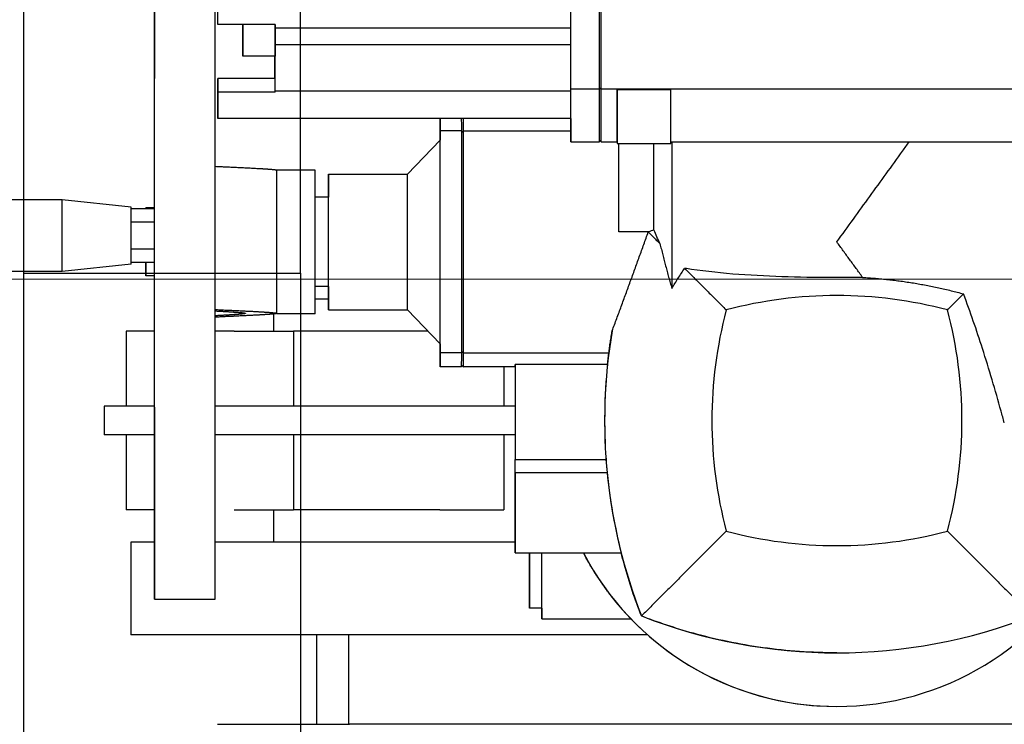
# Model space of a CAD drawing. Extents: x -89225 to 110569, y 13360 to 87647.
# Tile 346 of 478: x 41555 to 41830, y 84113 to 84310. Entities that reach past the tile are written whole.
import ezdxf

# ---------------------------------------------------------------- set-up
doc = ezdxf.new("R2010")
doc.units = 0
doc.layers.add('Beluchtingstank', color=253, linetype='Continuous')
doc.layers.add('Iv-Lines 035', color=4, linetype='Continuous')

# ---------------------------------------------------------------- blocks, each defined once
blk = doc.blocks.new('Leidingwerk beluchtingsinstallatie')
for p, q in [((1288931.74, -919924.53), (1288931.74, -919923.17)), ((1288947.74, -919924.53), (1288931.74, -919924.53)), ((1288947.74, -919925.41), (1288947.74, -919925.41)), ((1288947.74, -919925.41), (1289030.54, -919925.41)), ((1288947.74, -919925.41), (1288947.74, -919930.13)), ((1289030.54, -919930.13), (1289030.54, -919925.41)), ((1288947.74, -919930.13), (1288947.74, -919930.13)), ((1288947.74, -919930.13), (1289030.54, -919930.13)), ((1288947.74, -919943.1), (1288947.74, -919930.13)), ((1289030.54, -919943.1), (1289030.54, -919930.13)), ((1288938.73, -919933.35), (1288938.72, -919933.35)), ((1288938.74, -919933.35), (1288938.73, -919933.35)), ((1288938.73, -919933.35), (1288938.73, -919933.35)), ((1288947.74, -919933.35), (1288938.74, -919933.35)), ((1288947.72, -919939.67), (1288947.72, -919933.35)), ((1288931.72, -919939.67), (1288931.72, -919943.43)), ((1288931.74, -919939.67), (1288931.72, -919939.67)), ((1288947.74, -919939.67), (1288931.74, -919939.67)), ((1288931.74, -919939.67), (1288931.74, -919943.43)), ((1288947.74, -919943.43), (1288947.74, -919939.67)), ((1289038.54, -919942.57), (1289030.54, -919942.57)), ((1289214.04, -919942.57), (1289039.04, -919942.57)), ((1289043.54, -919942.68), (1289043.54, -919957.85)), ((1289043.54, -919942.68), (1289058.54, -919942.68)), ((1289058.54, -919957.85), (1289058.54, -919942.68)), ((1288947.74, -919943.43), (1288931.74, -919943.43)), ((1288947.74, -919943.1), (1289030.54, -919943.1)), ((1289030.53, -919950.85), (1288931.73, -919950.85)), ((1288999.99, -919954.28), (1288993.99, -919954.28)), ((1289000.49, -919954.28), (1289030.52, -919954.28)), ((1288984.84, -919966.35), (1288993.98, -919956.86)), ((1289030.53, -919957.35), (1289038.53, -919957.35)), ((1289038.53, -919956.86), (1289039.03, -919957.35)), ((1289039.03, -919957.35), (1289043.53, -919957.35)), ((1289043.52, -919957.35), (1289043.52, -919957.85)), ((1289043.54, -919957.85), (1289043.52, -919957.85)), ((1289043.54, -919957.85), (1289058.54, -919957.85)), ((1289043.99, -919982.58), (1289043.99, -919957.85)), ((1289053.81, -919982.02), (1289053.81, -919957.85)), ((1289058.54, -919957.35), (1289194.53, -919957.35)), ((1289058.8, -919957.35), (1289058.8, -919998.36)), ((1288958.98, -919965.26), (1288948.22, -919965.26)), ((1288962.68, -919966.35), (1288984.84, -919966.35)), ((1288962.68, -919972.85), (1288958.99, -919972.85)), ((1288888.17, -919973.58), (1288851.2, -919973.58)), ((1288907.5, -919975.61), (1288888.17, -919973.58)), ((1288914, -919975.85), (1288911.58, -919975.85)), ((1288914, -919976.1), (1288907.5, -919976.1)), ((1288914, -919979.85), (1288914, -919976.1)), ((1288914, -919979.85), (1288907.5, -919979.85)), ((1288914, -919987.35), (1288914, -919979.85)), ((1289052.31, -919982.58), (1289043.99, -919982.58)), ((1288914, -919987.35), (1288907.5, -919987.35)), ((1288914, -919991.11), (1288914, -919987.35)), ((1288907.5, -919991.59), (1288888.17, -919993.63)), ((1288914, -919991.11), (1288907.5, -919991.11)), ((1288888.17, -919993.63), (1288851.2, -919993.63)), ((1288914, -919994.85), (1288911.58, -919994.85)), ((1288962.68, -919997.85), (1288958.99, -919997.85)), ((1288962.68, -920001.35), (1288958.98, -920001.35)), ((1288947.4, -920010.35), (1288947.4, -920005.52)), ((1288948.22, -920005.39), (1288948.22, -920005.31)), ((1288958.98, -920005.45), (1288948.22, -920005.45)), ((1288962.68, -920004.35), (1288984.84, -920004.35)), ((1288984.84, -920004.35), (1288993.98, -920013.85)), ((1288906.08, -920010.35), (1288906.06, -920010.35)), ((1288906.06, -920010.35), (1288906.06, -920031.35)), ((1288913.96, -920010.35), (1288906.08, -920010.35)), ((1288906.08, -920010.35), (1288906.08, -920031.35)), ((1288936.29, -920010.35), (1288931, -920010.35)), ((1288936.29, -920010.35), (1288952.94, -920010.35)), ((1288990.62, -920010.35), (1288952.94, -920010.35)), ((1288952.94, -920010.35), (1288952.94, -920031.35)), ((1288999.99, -920016.43), (1288993.99, -920016.43)), ((1289000.49, -920016.43), (1289041.19, -920016.43)), ((1288999.98, -920019.86), (1289000.48, -920020.35)), ((1289040.81, -920019.68), (1289014.99, -920019.68)), ((1289014.99, -920019.68), (1289014.99, -920046.24)), ((1288999.98, -920020.35), (1288993.98, -920020.35)), ((1289014.98, -920020.35), (1289000.48, -920020.35)), ((1289011.83, -920020.35), (1289011.83, -920031.35)), ((1289014.98, -920020.35), (1289014.98, -920046.24)), ((1288906.89, -920031.35), (1288899.9, -920031.35)), ((1288899.9, -920031.35), (1288899.9, -920039.35)), ((1288913.96, -920031.35), (1288906.89, -920031.35)), ((1288959.97, -920031.35), (1288931, -920031.35)), ((1289014.98, -920031.35), (1288959.97, -920031.35)), ((1288906.89, -920039.35), (1288899.9, -920039.35)), ((1288906.06, -920039.35), (1288906.06, -920060.35)), ((1288906.08, -920039.35), (1288906.08, -920060.35)), ((1288913.96, -920039.35), (1288906.89, -920039.35)), ((1288959.97, -920039.35), (1288931, -920039.35)), ((1288952.94, -920039.35), (1288952.94, -920060.35)), ((1289014.98, -920039.35), (1288959.97, -920039.35)), ((1289011.83, -920039.35), (1289011.83, -920060.35)), ((1289014.98, -920049.89), (1289014.99, -920046.24)), ((1289014.98, -920049.89), (1289014.98, -920046.24)), ((1289014.99, -920046.24), (1289040.38, -920046.24)), ((1289014.98, -920049.89), (1289040.69, -920049.89)), ((1289014.98, -920072.35), (1289014.98, -920049.89)), ((1289014.98, -920049.89), (1289014.98, -920072.35)), ((1288906.08, -920060.35), (1288906.06, -920060.35)), ((1288913.97, -920060.35), (1288906.08, -920060.35)), ((1288936.29, -920060.35), (1288952.94, -920060.35)), ((1288947.4, -920069.35), (1288947.4, -920060.35)), ((1288993.91, -920060.35), (1288952.94, -920060.35)), ((1288993.91, -920060.35), (1289011.83, -920060.35)), ((1288913.97, -920069.35), (1288907.4, -920069.35)), ((1288907.4, -920069.35), (1288907.4, -920095.35)), ((1289014.98, -920069.35), (1288930.99, -920069.35)), ((1289014.98, -920072.35), (1289044.62, -920072.35)), ((1289014.98, -920072.35), (1289014.98, -920072.35)), ((1289018.96, -920086.91), (1289018.96, -920072.35)), ((1289018.96, -920086.91), (1289018.96, -920072.35)), ((1288913.98, -920085.35), (1288930.98, -920085.35)), ((1289018.96, -920086.91), (1289018.96, -920086.91)), ((1289022.46, -920087.85), (1289018.96, -920087.85)), ((1289022.46, -920090.85), (1289047.35, -920090.85)), ((1289050.29, -920090.03), (1289050.31, -920090.03)), ((1289052.05, -920095.35), (1288907.4, -920095.35)), ((1288959.39, -920095.35), (1288959.39, -920120.35)), ((1288968.37, -920120.35), (1288968.37, -920095.35)), ((1289104.98, -920100.35), (1289104.99, -920100.35)), ((1289104.97, -920115.35), (1289104.97, -920115.35)), ((1289104.97, -920115.35), (1289104.97, -920115.35)), ((1289104.97, -920115.35), (1289104.97, -920115.35)), ((1288931.67, -920120.35), (1288960.67, -920120.35)), ((1288960.67, -920120.35), (1288968.63, -920120.35)), ((1289250.15, -920120.35), (1288968.63, -920120.35))]:
    blk.add_line(p, q)
for centre, radius, start, end in [((1289104.99, -920120.35), 147.5, 110.3008, 110.9272), ((1289105, -920120.35), 120, 75.0574, 104.9426), ((1289190, -920035.35), 120, 165.0574, 194.9426), ((1289020, -920035.35), 120, 345.0574, 14.9426), ((1289189.99, -920035.35), 150, 170.3574, 201.3784), ((1289189.99, -920035.35), 150, 174.0005, 184.1636), ((1289189.98, -920035.35), 150, 185.5598, 194.2804), ((1289105, -919950.35), 120, 255.0574, 284.9426), ((1289104.97, -920035.35), 80, 207.5485, 332.4515), ((1289104.97, -920035.35), 80, 207.5485, 270.0001), ((1289104.97, -920035.35), 80, 207.5485, 270), ((1289104.97, -920035.35), 80, 207.5485, 270.0001), ((1289104.97, -920035.35), 80, 207.5485, 270), ((1289104.97, -920035.35), 80, 217.3749, 270), ((1288990.36, -920077.85), 30, 342.4271, 342.4304), ((1289104.99, -919950.35), 150, 248.6216, 291.3784)]:
    blk.add_arc(centre, radius, start, end)
for centre, major_axis, ratio, start_param, end_param in [((1289030.52, -919882.35), (0, -130), 0.000214, 1.089212, 2.052383), ((1289038.52, -919882.35), (0, -130), 0.000214, 1.089212, 2.052383), ((1289039.02, -919882.35), (0, -130), 0.000214, 1.089212, 2.052383), ((1288931.72, -919882.35), (0, -123.5), 0.000214, 1.222254, 1.919339), ((1289030.52, -919882.35), (0, -123.5), 0.000214, 1.214673, 1.92692), ((1288913.98, -919985.35), (0, 100), 0.000214, 1.66594, 7.758838), ((1288930.98, -919985.35), (0, 100), 0.000214, 3.141593, 6.283186), ((1288913.98, -919985.35), (0, 81), 0.000214, 4.826915, 7.736427), ((1288938.72, -919927.35), (0, -6), 0.000214, 4.222858, 8.343511), ((1288938.73, -919927.35), (0, -6), 0.000214, 4.222858, 8.343511), ((1288938.73, -919927.35), (0, -6), 0.000214, 4.222858, 8.343511), ((1288938.74, -919927.35), (0, -6), 0.000214, 4.222858, 6.283183), ((1288938.74, -919927.35), (0, -6), 0.000214, 0.000008, 2.060331), ((1288947.74, -919927.35), (0, -6), 0.000214, 4.222858, 6.283183), ((1288947.72, -919882.35), (0, -123.5), 0.000214, 1.214673, 1.222254), ((1288947.74, -919927.35), (0, -6), 0.000214, 0.000008, 2.060332), ((1288931.73, -919827.35), (0, -119.5), 0.000214, 5.934643, 6.631728), ((1289030.53, -919827.35), (0, -130), 0.000214, 5.965625, 6.764771), ((1289038.53, -919827.35), (0, -130), 0.000214, 0, 0.481585), ((1289039.03, -919827.35), (0, -130), 0.000214, 6.282972, 6.764771), ((1289043.53, -919827.35), (0, -130), 0.000214, 0, 0.479729), ((1288931.73, -919827.35), (0, -123.5), 0.000214, 5.934643, 6.631728), ((1288947.73, -919827.35), (0, -123.5), 0.000214, 0.348542, 0.356123), ((1289030.53, -919827.35), (0, -123.5), 0.000214, 6.283185, 6.639308), ((1288993.98, -920075.35), (0, 125), 0.000214, 6.031946, 6.193713), ((1288993.98, -920075.35), (0, 125), 0.000214, 0.089473, 0.25124), ((1288999.98, -920075.35), (0, 125), 0.000214, 6.031946, 6.193713), ((1289000.48, -920075.35), (0, 125), 0.000214, 6.031946, 6.193713), ((1288994, -919985.35), (0, 125), 0.000214, 1.319557, 1.340853), ((1288993.96, -919985.35), (0, -125), 0.000214, 1.319557, 1.822036), ((1288999.96, -919985.35), (0, -125), 0.000214, 1.319557, 1.822036), ((1289000.46, -919985.35), (0, 125), 0.000214, 4.461149, 4.963629), ((1288993.98, -919985.35), (0, 28.5), 0.000214, 3.14137, 6.283407), ((1289043.96, -919985.35), (0, 125), 0.000214, 4.734552, 4.934203), ((1288962.68, -919985.35), (0, 19), 0.000214, 2.288816, 7.135962), ((1288948.22, -919985.35), (0, 20.09), 0.000214, 6.205874, 6.360305), ((1288948.22, -919985.35), (0, -20.09), 0.000214, 0.11622, 3.064281), ((1288958.98, -919985.35), (0, -20.09), 0.000214, 0.000001, 3.141594), ((1288984.84, -919985.35), (0, 19), 0.000214, 3.141594, 6.283186), ((1288962.68, -919985.35), (0, -12.5), 0.000214, 0.000004, 3.141597), ((1288888.17, -919983.6), (0, 10.02), 0.000214, 3.141604, 6.283197), ((1288907.5, -919983.6), (0, 7.99), 0.000214, 3.141615, 6.283163), ((1288911.58, -919985.35), (0, 9.5), 0.000214, 6.056197, 6.510174), ((1288911.58, -919985.35), (0, -9.5), 0.000214, 5.36312, 7.203251), ((1288913.98, -919985.35), (0, -81), 0.000214, 4.829943, 7.782875), ((1288948.22, -919985.35), (0, -20.09), 0.000214, 6.205874, 6.399405), ((1288994, -919985.35), (0, 125), 0.000214, 1.800739, 1.822036), ((1288993.98, -919895.35), (0, -125), 0.000214, 6.031946, 6.534425), ((1288999.98, -919895.35), (0, -125), 0.000214, 6.283185, 6.534425), ((1289000.48, -919895.35), (0, -125), 0.000214, 6.282972, 6.534425), ((1289014.98, -919895.35), (0, -125), 0.000214, 0, 0.104188), ((1289189.99, -920035.35), (-106.1, -106.08), 0.999589, 5.570325, 5.594693), ((1289018.96, -920077.85), (0, -10), 0.000214, 4.130023, 8.436345), ((1289022.46, -920077.85), (0, -13), 0.000214, 5.590027, 8.290821), ((1289022.46, -920077.85), (0, -10), 0.000214, 6.283185, 8.436345)]:
    blk.add_ellipse(centre, major_axis=major_axis, ratio=ratio, start_param=start_param, end_param=end_param)
for points, knots in [([(1289038.54, -919942.2), (1289038.58, -919942.23), (1289038.63, -919942.26), (1289038.67, -919942.29), (1289038.71, -919942.32), (1289038.75, -919942.35), (1289038.79, -919942.38), (1289038.83, -919942.41), (1289038.88, -919942.44), (1289038.92, -919942.47), (1289038.96, -919942.51), (1289039, -919942.54), (1289039.04, -919942.57)], [0.0001745, 0.0001745, 0.0001745, 0.0001745, 0.1810867, 0.1810867, 0.1810867, 0.3621733, 0.3621733, 0.3621733, 0.5432599, 0.5432599, 0.5432599, 0.7243464, 0.7243464, 0.7243464, 0.7243464]), ([(1288999.99, -919954.69), (1289000.03, -919954.65), (1289000.07, -919954.62), (1289000.11, -919954.59), (1289000.16, -919954.55), (1289000.2, -919954.52), (1289000.24, -919954.48), (1289000.28, -919954.45), (1289000.32, -919954.41), (1289000.36, -919954.38), (1289000.41, -919954.35), (1289000.45, -919954.31), (1289000.49, -919954.28)], [0.0001692, 0.0001692, 0.0001692, 0.0001692, 0.1916943, 0.1916943, 0.1916943, 0.3833886, 0.3833886, 0.3833886, 0.5750831, 0.5750831, 0.5750831, 0.7667777, 0.7667777, 0.7667777, 0.7667777]), ([(1289104.99, -919985.35), (1289106.53, -919983.23), (1289108.07, -919981.11), (1289109.61, -919978.99), (1289111.15, -919976.87), (1289112.68, -919974.75), (1289114.22, -919972.63), (1289115.75, -919970.51), (1289117.29, -919968.39), (1289118.82, -919966.28), (1289120.35, -919964.16), (1289121.87, -919962.05), (1289123.4, -919959.94), (1289124.02, -919959.07), (1289124.64, -919958.21), (1289125.26, -919957.35)], [0, 0, 0, 0, 7.858876, 7.858876, 7.858876, 15.720726, 15.720726, 15.720726, 23.582582, 23.582582, 23.582582, 31.44156, 31.44156, 31.44156, 34.646415, 34.646415, 34.646415, 34.646415]), ([(1288948.22, -919965.32), (1288948.21, -919965.31), (1288948.19, -919965.31), (1288948.18, -919965.3), (1288948.16, -919965.3), (1288948.14, -919965.29), (1288948.11, -919965.28), (1288948.09, -919965.28), (1288948.06, -919965.27), (1288948.04, -919965.27), (1288948.01, -919965.26), (1288947.98, -919965.26), (1288947.94, -919965.25), (1288947.91, -919965.25), (1288947.87, -919965.24), (1288947.83, -919965.23), (1288947.79, -919965.23), (1288947.75, -919965.22), (1288947.71, -919965.22), (1288947.66, -919965.21), (1288947.62, -919965.21), (1288947.57, -919965.2), (1288947.52, -919965.19), (1288947.47, -919965.19), (1288947.42, -919965.18), (1288947.31, -919965.17), (1288947.2, -919965.16), (1288947.08, -919965.15), (1288946.96, -919965.14), (1288946.83, -919965.13), (1288946.7, -919965.12), (1288946.63, -919965.11), (1288946.56, -919965.11), (1288946.49, -919965.1), (1288946.42, -919965.09), (1288946.35, -919965.09), (1288946.28, -919965.08), (1288946.2, -919965.08), (1288946.13, -919965.07), (1288946.05, -919965.07), (1288945.98, -919965.06), (1288945.9, -919965.06), (1288945.82, -919965.05), (1288945.75, -919965.05), (1288945.67, -919965.04), (1288945.59, -919965.03), (1288945.5, -919965.03), (1288945.42, -919965.02), (1288945.34, -919965.02), (1288945.26, -919965.01), (1288945.17, -919965.01), (1288945.09, -919965), (1288945.01, -919965), (1288944.92, -919964.99), (1288944.83, -919964.99), (1288944.75, -919964.98), (1288944.66, -919964.97), (1288944.57, -919964.97), (1288944.48, -919964.96), (1288944.4, -919964.96), (1288944.31, -919964.95), (1288944.22, -919964.95), (1288944.13, -919964.94), (1288944.03, -919964.94), (1288943.94, -919964.93), (1288943.85, -919964.93), (1288943.76, -919964.92), (1288943.67, -919964.92), (1288943.57, -919964.91), (1288943.48, -919964.9), (1288943.39, -919964.9), (1288943.29, -919964.89), (1288943.2, -919964.89), (1288943.1, -919964.88), (1288943.01, -919964.88), (1288942.91, -919964.87), (1288942.81, -919964.87), (1288942.72, -919964.86), (1288942.62, -919964.86), (1288942.42, -919964.85), (1288942.23, -919964.83), (1288942.03, -919964.82), (1288941.83, -919964.81), (1288941.63, -919964.8), (1288941.43, -919964.79), (1288941.23, -919964.78), (1288941.02, -919964.77), (1288940.82, -919964.76), (1288940.61, -919964.75), (1288940.41, -919964.74), (1288940.2, -919964.73), (1288939.99, -919964.72), (1288939.78, -919964.71), (1288939.57, -919964.7), (1288939.36, -919964.69), (1288939.15, -919964.68), (1288938.94, -919964.67), (1288938.73, -919964.65), (1288938.51, -919964.64), (1288938.3, -919964.63), (1288938.08, -919964.62), (1288937.87, -919964.61), (1288937.65, -919964.6), (1288937.44, -919964.59), (1288937.22, -919964.58), (1288937, -919964.57), (1288936.79, -919964.56), (1288936.57, -919964.55), (1288936.35, -919964.54), (1288936.13, -919964.53), (1288935.91, -919964.52), (1288935.69, -919964.51), (1288935.47, -919964.5), (1288935.25, -919964.49), (1288935.03, -919964.48), (1288934.81, -919964.47), (1288934.58, -919964.45), (1288934.36, -919964.44), (1288934.14, -919964.43), (1288933.92, -919964.42), (1288933.69, -919964.41), (1288933.47, -919964.4), (1288933.25, -919964.39), (1288933.02, -919964.38), (1288932.8, -919964.37), (1288932.57, -919964.36), (1288932.35, -919964.35), (1288932.12, -919964.34), (1288931.9, -919964.33), (1288931.67, -919964.32), (1288931.45, -919964.31), (1288931.23, -919964.3), (1288931, -919964.29)], [0, 0, 0, 0, 0.874202, 0.874202, 0.874202, 1.748459, 1.748459, 1.748459, 2.622937, 2.622937, 2.622937, 3.497766, 3.497766, 3.497766, 4.373037, 4.373037, 4.373037, 5.248813, 5.248813, 5.248813, 6.125122, 6.125122, 6.125122, 7.001968, 7.001968, 7.001968, 8.757148, 8.757148, 8.757148, 10.513863, 10.513863, 10.513863, 11.392545, 11.392545, 11.392545, 12.271268, 12.271268, 12.271268, 13.149874, 13.149874, 13.149874, 14.02819, 14.02819, 14.02819, 14.906023, 14.906023, 14.906023, 15.783166, 15.783166, 15.783166, 16.659398, 16.659398, 16.659398, 17.534481, 17.534481, 17.534481, 18.408734, 18.408734, 18.408734, 19.282982, 19.282982, 19.282982, 20.157248, 20.157248, 20.157248, 21.031543, 21.031543, 21.031543, 21.905871, 21.905871, 21.905871, 22.780237, 22.780237, 22.780237, 23.654642, 23.654642, 23.654642, 24.529081, 24.529081, 24.529081, 26.278043, 26.278043, 26.278043, 28.027049, 28.027049, 28.027049, 29.775983, 29.775983, 29.775983, 31.524696, 31.524696, 31.524696, 33.273186, 33.273186, 33.273186, 35.021681, 35.021681, 35.021681, 36.770196, 36.770196, 36.770196, 38.518732, 38.518732, 38.518732, 40.267289, 40.267289, 40.267289, 42.015859, 42.015859, 42.015859, 43.76443, 43.76443, 43.76443, 45.512986, 45.512986, 45.512986, 47.261507, 47.261507, 47.261507, 49.009991, 49.009991, 49.009991, 50.758474, 50.758474, 50.758474, 52.506958, 52.506958, 52.506958, 54.255445, 54.255445, 54.255445, 55.980172, 55.980172, 55.980172, 55.980172]), ([(1289042.11, -920010.23), (1289042.32, -920009.66), (1289042.53, -920009.09), (1289042.75, -920008.52), (1289042.96, -920007.96), (1289043.17, -920007.39), (1289043.38, -920006.82), (1289043.6, -920006.25), (1289043.81, -920005.67), (1289044.02, -920005.1), (1289044.23, -920004.53), (1289044.44, -920003.96), (1289044.66, -920003.39), (1289044.87, -920002.81), (1289045.08, -920002.24), (1289045.29, -920001.66), (1289045.5, -920001.09), (1289045.71, -920000.52), (1289045.92, -919999.94), (1289046.14, -919999.36), (1289046.35, -919998.79), (1289046.56, -919998.21), (1289046.77, -919997.64), (1289046.98, -919997.06), (1289047.19, -919996.48), (1289047.4, -919995.91), (1289047.61, -919995.33), (1289047.82, -919994.75), (1289048.03, -919994.17), (1289048.24, -919993.59), (1289048.45, -919993.02), (1289048.66, -919992.44), (1289048.87, -919991.86), (1289049.08, -919991.28), (1289049.29, -919990.7), (1289049.5, -919990.12), (1289049.71, -919989.54), (1289049.92, -919988.96), (1289050.13, -919988.38), (1289050.34, -919987.8), (1289050.55, -919987.22), (1289050.76, -919986.64), (1289050.97, -919986.06), (1289051.18, -919985.48), (1289051.39, -919984.9), (1289051.59, -919984.32), (1289051.8, -919983.74), (1289052.01, -919983.16), (1289052.22, -919982.58)], [0, 0, 0, 0, 1.849176, 1.849176, 1.849176, 3.698762, 3.698762, 3.698762, 5.548601, 5.548601, 5.548601, 7.398534, 7.398534, 7.398534, 9.248403, 9.248403, 9.248403, 11.098049, 11.098049, 11.098049, 12.947316, 12.947316, 12.947316, 14.796394, 14.796394, 14.796394, 16.645895, 16.645895, 16.645895, 18.495687, 18.495687, 18.495687, 20.345613, 20.345613, 20.345613, 22.195512, 22.195512, 22.195512, 24.045227, 24.045227, 24.045227, 25.894599, 25.894599, 25.894599, 27.743641, 27.743641, 27.743641, 29.593056, 29.593056, 29.593056, 29.593056]), ([(1289052.22, -919982.58), (1289052.49, -919982.85), (1289052.76, -919983.13), (1289053.03, -919983.4), (1289053.31, -919983.67), (1289053.58, -919983.94), (1289053.85, -919984.21), (1289054.12, -919984.48), (1289054.39, -919984.75), (1289054.66, -919985.03), (1289054.94, -919985.3), (1289055.21, -919985.57), (1289055.48, -919985.84)], [0, 0, 0, 0, 1.558562, 1.558562, 1.558562, 3.117125, 3.117125, 3.117125, 4.675687, 4.675687, 4.675687, 6.234248, 6.234248, 6.234248, 6.234248]), ([(1289055.48, -919985.84), (1289055.61, -919986.36), (1289055.74, -919986.88), (1289055.87, -919987.4), (1289056, -919987.93), (1289056.13, -919988.45), (1289056.26, -919988.97), (1289056.4, -919989.49), (1289056.53, -919990.01), (1289056.67, -919990.53), (1289056.8, -919991.05), (1289056.94, -919991.57), (1289057.08, -919992.09), (1289057.22, -919992.62), (1289057.36, -919993.14), (1289057.5, -919993.66), (1289057.64, -919994.18), (1289057.78, -919994.7), (1289057.92, -919995.22), (1289058.07, -919995.75), (1289058.21, -919996.27), (1289058.36, -919996.79), (1289058.5, -919997.31), (1289058.65, -919997.84), (1289058.8, -919998.36)], [0, 0, 0, 0, 1.841983, 1.841983, 1.841983, 3.683956, 3.683956, 3.683956, 5.525896, 5.525896, 5.525896, 7.367776, 7.367776, 7.367776, 9.209573, 9.209573, 9.209573, 11.051263, 11.051263, 11.051263, 12.892823, 12.892823, 12.892823, 14.734233, 14.734233, 14.734233, 14.734233]), ([(1289112.21, -919995.3), (1289111.61, -919994.47), (1289111.01, -919993.64), (1289110.41, -919992.81), (1289109.8, -919991.98), (1289109.2, -919991.15), (1289108.6, -919990.33), (1289108, -919989.5), (1289107.4, -919988.67), (1289106.8, -919987.84), (1289106.2, -919987.01), (1289105.6, -919986.18), (1289104.99, -919985.35)], [0, 0, 0, 0, 3.074441, 3.074441, 3.074441, 6.148007, 6.148007, 6.148007, 9.220507, 9.220507, 9.220507, 12.291749, 12.291749, 12.291749, 12.291749]), ([(1289058.8, -919998.36), (1289059.09, -919997.89), (1289059.38, -919997.42), (1289059.68, -919996.95), (1289059.97, -919996.48), (1289060.27, -919996.01), (1289060.57, -919995.54), (1289060.87, -919995.07), (1289061.17, -919994.61), (1289061.47, -919994.14), (1289061.77, -919993.68), (1289062.08, -919993.21), (1289062.39, -919992.75)], [0, 0, 0, 0, 1.723124, 1.723124, 1.723124, 3.446568, 3.446568, 3.446568, 5.170279, 5.170279, 5.170279, 6.894202, 6.894202, 6.894202, 6.894202]), ([(1289062.39, -919992.75), (1289063.35, -919993.71), (1289064.32, -919994.68), (1289065.29, -919995.65), (1289066.26, -919996.62), (1289067.23, -919997.59), (1289068.2, -919998.56), (1289068.69, -919999.04), (1289069.17, -919999.53), (1289069.66, -920000.02), (1289070.15, -920000.5), (1289070.63, -920000.99), (1289071.12, -920001.48), (1289071.61, -920001.97), (1289072.1, -920002.45), (1289072.59, -920002.94), (1289073.07, -920003.43), (1289073.56, -920003.92), (1289074.05, -920004.41)], [0, 0, 0, 0, 5.495614, 5.495614, 5.495614, 10.991136, 10.991136, 10.991136, 13.738867, 13.738867, 13.738867, 16.486581, 16.486581, 16.486581, 19.234285, 19.234285, 19.234285, 21.981983, 21.981983, 21.981983, 21.981983]), ([(1289112.21, -919995.3), (1289109.77, -919995.34), (1289107.35, -919995.35), (1289100.59, -919995.35), (1289096, -919995.3), (1289086.75, -919995.02), (1289082.09, -919994.81), (1289072.99, -919994.13), (1289068.54, -919993.67), (1289063.67, -919992.95), (1289063.03, -919992.85), (1289062.39, -919992.75)], [-18.171713, -18.171713, -18.171713, -18.171713, -17.46392, -17.46392, -16.142804, -16.142804, -14.821688, -14.821688, -13.500572, -13.500572, -13.296755, -13.296755, -13.296755, -13.296755]), ([(1289112.21, -919995.3), (1289112.81, -919995.33), (1289113.4, -919995.37), (1289114, -919995.41), (1289114.59, -919995.45), (1289115.19, -919995.5), (1289115.78, -919995.54), (1289116.38, -919995.59), (1289116.98, -919995.65), (1289117.57, -919995.7), (1289118.16, -919995.76), (1289118.76, -919995.82), (1289119.35, -919995.89), (1289119.95, -919995.95), (1289120.54, -919996.02), (1289121.13, -919996.09), (1289121.72, -919996.17), (1289122.32, -919996.24), (1289122.91, -919996.32), (1289123.5, -919996.4), (1289124.09, -919996.49), (1289124.68, -919996.58), (1289125.27, -919996.67), (1289125.86, -919996.76), (1289126.45, -919996.85), (1289127.04, -919996.95), (1289127.63, -919997.05), (1289128.21, -919997.15), (1289128.8, -919997.26), (1289129.39, -919997.37), (1289129.98, -919997.48), (1289130.56, -919997.59), (1289131.15, -919997.71), (1289131.73, -919997.83), (1289132.32, -919997.95), (1289132.9, -919998.07), (1289133.49, -919998.2), (1289134.07, -919998.32), (1289134.65, -919998.46), (1289135.23, -919998.59), (1289135.82, -919998.72), (1289136.4, -919998.86), (1289136.98, -919999.01), (1289137.56, -919999.15), (1289138.14, -919999.29), (1289138.71, -919999.44), (1289139.29, -919999.59), (1289139.87, -919999.75), (1289140.44, -919999.9)], [0, 0, 0, 0, 1.792107, 1.792107, 1.792107, 3.584257, 3.584257, 3.584257, 5.376282, 5.376282, 5.376282, 7.168016, 7.168016, 7.168016, 8.959289, 8.959289, 8.959289, 10.749933, 10.749933, 10.749933, 12.540034, 12.540034, 12.540034, 14.330661, 14.330661, 14.330661, 16.12184, 16.12184, 16.12184, 17.913436, 17.913436, 17.913436, 19.705304, 19.705304, 19.705304, 21.497297, 21.497297, 21.497297, 23.289261, 23.289261, 23.289261, 25.081037, 25.081037, 25.081037, 26.872466, 26.872466, 26.872466, 28.663381, 28.663381, 28.663381, 28.663381]), ([(1289135.94, -920004.41), (1289136.31, -920004.03), (1289136.69, -920003.66), (1289137.07, -920003.28), (1289137.44, -920002.91), (1289137.82, -920002.53), (1289138.19, -920002.15), (1289138.57, -920001.78), (1289138.95, -920001.4), (1289139.32, -920001.03), (1289139.7, -920000.65), (1289140.07, -920000.28), (1289140.44, -919999.9)], [0, 0, 0, 0, 2.114329, 2.114329, 2.114329, 4.228659, 4.228659, 4.228659, 6.342993, 6.342993, 6.342993, 8.457333, 8.457333, 8.457333, 8.457333]), ([(1289151.86, -920035.98), (1289151.56, -920034.89), (1289151.26, -920033.79), (1289149.34, -920026.88), (1289147.62, -920021.03), (1289144.1, -920010.07), (1289142.34, -920004.96), (1289140.44, -919999.9)], [-49.762108, -49.762108, -49.762108, -49.762108, -49.429219, -49.429219, -47.672155, -47.672155, -46.121104, -46.121104, -46.121104, -46.121104]), ([(1288931, -920004.28), (1288931.23, -920004.29), (1288931.45, -920004.3), (1288931.67, -920004.31), (1288931.9, -920004.32), (1288932.12, -920004.33), (1288932.35, -920004.34), (1288932.57, -920004.35), (1288932.8, -920004.36), (1288933.02, -920004.37), (1288933.25, -920004.38), (1288933.47, -920004.39), (1288933.69, -920004.41), (1288933.92, -920004.42), (1288934.14, -920004.43), (1288934.36, -920004.44), (1288934.58, -920004.45), (1288934.8, -920004.46), (1288935.03, -920004.47), (1288935.25, -920004.48), (1288935.47, -920004.49), (1288935.69, -920004.5), (1288935.91, -920004.51), (1288936.13, -920004.52), (1288936.35, -920004.53), (1288936.56, -920004.54), (1288936.78, -920004.55), (1288937, -920004.56), (1288937.22, -920004.57), (1288937.43, -920004.58), (1288937.65, -920004.59), (1288937.87, -920004.6), (1288938.08, -920004.62), (1288938.29, -920004.63), (1288938.51, -920004.64), (1288938.72, -920004.65), (1288938.93, -920004.66), (1288939.15, -920004.67), (1288939.36, -920004.68), (1288939.57, -920004.69), (1288939.78, -920004.7), (1288939.99, -920004.71), (1288940.19, -920004.72), (1288940.4, -920004.73), (1288940.61, -920004.74), (1288940.81, -920004.75), (1288941.02, -920004.76), (1288941.22, -920004.77), (1288941.42, -920004.78), (1288941.63, -920004.8), (1288941.83, -920004.81), (1288942.02, -920004.82), (1288942.22, -920004.83), (1288942.42, -920004.84), (1288942.61, -920004.85), (1288942.71, -920004.85), (1288942.81, -920004.86), (1288942.9, -920004.86), (1288943, -920004.87), (1288943.1, -920004.88), (1288943.19, -920004.88), (1288943.29, -920004.89), (1288943.38, -920004.89), (1288943.47, -920004.9), (1288943.57, -920004.9), (1288943.66, -920004.91), (1288943.75, -920004.91), (1288943.85, -920004.92), (1288943.94, -920004.92), (1288944.03, -920004.93), (1288944.12, -920004.93), (1288944.21, -920004.94), (1288944.3, -920004.94), (1288944.39, -920004.95), (1288944.48, -920004.96), (1288944.57, -920004.96), (1288944.66, -920004.97), (1288944.74, -920004.97), (1288944.83, -920004.98), (1288944.92, -920004.98), (1288945, -920004.99), (1288945.08, -920004.99), (1288945.17, -920005), (1288945.25, -920005), (1288945.33, -920005.01), (1288945.42, -920005.02), (1288945.5, -920005.02), (1288945.58, -920005.03), (1288945.66, -920005.03), (1288945.74, -920005.04), (1288945.82, -920005.04), (1288945.89, -920005.05), (1288945.97, -920005.05), (1288946.05, -920005.06), (1288946.12, -920005.06), (1288946.2, -920005.07), (1288946.27, -920005.08), (1288946.34, -920005.08), (1288946.41, -920005.09), (1288946.48, -920005.09), (1288946.55, -920005.1), (1288946.62, -920005.1), (1288946.69, -920005.11), (1288946.83, -920005.12), (1288946.95, -920005.13), (1288947.07, -920005.14), (1288947.2, -920005.15), (1288947.31, -920005.16), (1288947.41, -920005.18), (1288947.47, -920005.18), (1288947.52, -920005.19), (1288947.57, -920005.19), (1288947.61, -920005.2), (1288947.66, -920005.2), (1288947.71, -920005.21), (1288947.75, -920005.22), (1288947.79, -920005.22), (1288947.83, -920005.23), (1288947.87, -920005.23), (1288947.91, -920005.24), (1288947.94, -920005.24), (1288947.97, -920005.25), (1288948.01, -920005.25), (1288948.03, -920005.26), (1288948.06, -920005.27), (1288948.09, -920005.27), (1288948.11, -920005.28), (1288948.14, -920005.28), (1288948.16, -920005.29), (1288948.18, -920005.29), (1288948.19, -920005.3), (1288948.21, -920005.31), (1288948.22, -920005.31)], [0.023578, 0.023578, 0.023578, 0.023578, 1.747657, 1.747657, 1.747657, 3.495307, 3.495307, 3.495307, 5.24295, 5.24295, 5.24295, 6.990585, 6.990585, 6.990585, 8.738213, 8.738213, 8.738213, 10.485836, 10.485836, 10.485836, 12.233456, 12.233456, 12.233456, 13.981098, 13.981098, 13.981098, 15.728801, 15.728801, 15.728801, 17.476536, 17.476536, 17.476536, 19.224276, 19.224276, 19.224276, 20.972001, 20.972001, 20.972001, 22.719697, 22.719697, 22.719697, 24.467362, 24.467362, 24.467362, 26.214999, 26.214999, 26.214999, 27.962651, 27.962651, 27.962651, 29.710733, 29.710733, 29.710733, 31.459154, 31.459154, 31.459154, 32.333412, 32.333412, 32.333412, 33.207667, 33.207667, 33.207667, 34.081898, 34.081898, 34.081898, 34.956086, 34.956086, 34.956086, 35.830219, 35.830219, 35.830219, 36.70429, 36.70429, 36.70429, 37.578296, 37.578296, 37.578296, 38.452238, 38.452238, 38.452238, 39.326123, 39.326123, 39.326123, 40.199964, 40.199964, 40.199964, 41.073778, 41.073778, 41.073778, 41.94763, 41.94763, 41.94763, 42.822683, 42.822683, 42.822683, 43.699232, 43.699232, 43.699232, 44.577002, 44.577002, 44.577002, 45.455734, 45.455734, 45.455734, 47.215121, 47.215121, 47.215121, 48.975633, 48.975633, 48.975633, 49.855834, 49.855834, 49.855834, 50.73578, 50.73578, 50.73578, 51.615332, 51.615332, 51.615332, 52.494374, 52.494374, 52.494374, 53.372812, 53.372812, 53.372812, 54.250575, 54.250575, 54.250575, 55.127621, 55.127621, 55.127621, 56.003938, 56.003938, 56.003938, 56.003938]), ([(1288931, -920004.67), (1288931.1, -920004.67), (1288931.2, -920004.68), (1288931.3, -920004.68), (1288931.46, -920004.69), (1288931.61, -920004.7), (1288931.76, -920004.71), (1288931.91, -920004.72), (1288932.07, -920004.73), (1288932.22, -920004.73), (1288932.33, -920004.74), (1288932.44, -920004.75), (1288932.55, -920004.75), (1288932.67, -920004.76), (1288932.78, -920004.77), (1288932.89, -920004.77), (1288933, -920004.78), (1288933.11, -920004.78), (1288933.22, -920004.79), (1288933.33, -920004.8), (1288933.44, -920004.8), (1288933.55, -920004.81), (1288933.66, -920004.81), (1288933.77, -920004.82), (1288933.87, -920004.83), (1288933.98, -920004.83), (1288934.09, -920004.84), (1288934.19, -920004.85), (1288934.3, -920004.85), (1288934.41, -920004.86), (1288934.51, -920004.87), (1288934.62, -920004.87), (1288934.72, -920004.88), (1288934.82, -920004.88), (1288934.93, -920004.89), (1288935.03, -920004.9), (1288935.13, -920004.9), (1288935.23, -920004.91), (1288935.34, -920004.92), (1288935.44, -920004.92), (1288935.54, -920004.93), (1288935.63, -920004.93), (1288935.73, -920004.94), (1288935.83, -920004.95), (1288935.93, -920004.95), (1288936.02, -920004.96), (1288936.12, -920004.97), (1288936.22, -920004.97), (1288936.31, -920004.98), (1288936.4, -920004.98), (1288936.5, -920004.99), (1288936.59, -920005), (1288936.68, -920005), (1288936.77, -920005.01), (1288936.86, -920005.02), (1288936.95, -920005.02), (1288937.03, -920005.03), (1288937.12, -920005.04), (1288937.21, -920005.04), (1288937.29, -920005.05), (1288937.37, -920005.05), (1288937.46, -920005.06), (1288937.54, -920005.07), (1288937.62, -920005.07), (1288937.7, -920005.08), (1288937.77, -920005.09), (1288937.85, -920005.09), (1288937.93, -920005.1), (1288938, -920005.11), (1288938.07, -920005.11), (1288938.14, -920005.12), (1288938.21, -920005.13), (1288938.28, -920005.13), (1288938.35, -920005.14), (1288938.42, -920005.14), (1288938.48, -920005.15), (1288938.61, -920005.16), (1288938.72, -920005.18), (1288938.83, -920005.19), (1288938.88, -920005.2), (1288938.93, -920005.2), (1288938.98, -920005.21), (1288939.03, -920005.22), (1288939.07, -920005.22), (1288939.11, -920005.23), (1288939.16, -920005.24), (1288939.19, -920005.24), (1288939.23, -920005.25), (1288939.26, -920005.26), (1288939.3, -920005.26), (1288939.32, -920005.27), (1288939.35, -920005.28), (1288939.38, -920005.28), (1288939.4, -920005.29), (1288939.42, -920005.3), (1288939.44, -920005.3), (1288939.45, -920005.31), (1288939.47, -920005.32), (1288939.48, -920005.32), (1288939.48, -920005.33), (1288939.49, -920005.34), (1288939.49, -920005.34), (1288939.49, -920005.35), (1288939.49, -920005.36), (1288939.49, -920005.36), (1288939.48, -920005.37), (1288939.48, -920005.38), (1288939.46, -920005.38), (1288939.45, -920005.39), (1288939.43, -920005.4), (1288939.42, -920005.4), (1288939.39, -920005.41), (1288939.37, -920005.42), (1288939.35, -920005.42), (1288939.32, -920005.43), (1288939.29, -920005.44), (1288939.26, -920005.44), (1288939.22, -920005.45), (1288939.19, -920005.46), (1288939.15, -920005.46), (1288939.11, -920005.47), (1288939.07, -920005.48), (1288939.02, -920005.48), (1288938.97, -920005.49), (1288938.93, -920005.49), (1288938.88, -920005.5), (1288938.82, -920005.51), (1288938.72, -920005.52), (1288938.6, -920005.53), (1288938.47, -920005.55), (1288938.41, -920005.55), (1288938.35, -920005.56), (1288938.28, -920005.57), (1288938.21, -920005.57), (1288938.14, -920005.58), (1288938.07, -920005.59), (1288938, -920005.59), (1288937.92, -920005.6), (1288937.85, -920005.6), (1288937.77, -920005.61), (1288937.69, -920005.62), (1288937.61, -920005.62), (1288937.53, -920005.63), (1288937.45, -920005.64), (1288937.37, -920005.64), (1288937.29, -920005.65), (1288937.2, -920005.66), (1288937.12, -920005.66), (1288937.03, -920005.67), (1288936.94, -920005.68), (1288936.85, -920005.68), (1288936.76, -920005.69), (1288936.67, -920005.69), (1288936.58, -920005.7), (1288936.49, -920005.71), (1288936.4, -920005.71), (1288936.3, -920005.72), (1288936.21, -920005.73), (1288936.11, -920005.73), (1288936.02, -920005.74), (1288935.92, -920005.75), (1288935.82, -920005.75), (1288935.72, -920005.76), (1288935.63, -920005.76), (1288935.53, -920005.77), (1288935.43, -920005.78), (1288935.33, -920005.78), (1288935.22, -920005.79), (1288935.12, -920005.8), (1288935.02, -920005.8), (1288934.92, -920005.81), (1288934.81, -920005.81), (1288934.71, -920005.82), (1288934.61, -920005.83), (1288934.5, -920005.83), (1288934.4, -920005.84), (1288934.29, -920005.85), (1288934.18, -920005.85), (1288934.08, -920005.86), (1288933.97, -920005.86), (1288933.86, -920005.87), (1288933.75, -920005.88), (1288933.65, -920005.88), (1288933.54, -920005.89), (1288933.43, -920005.9), (1288933.32, -920005.9), (1288933.21, -920005.91), (1288933.1, -920005.91), (1288932.99, -920005.92), (1288932.88, -920005.93), (1288932.77, -920005.93), (1288932.65, -920005.94), (1288932.54, -920005.95), (1288932.43, -920005.95), (1288932.32, -920005.96), (1288932.2, -920005.96), (1288932.05, -920005.97), (1288931.9, -920005.98), (1288931.75, -920005.99), (1288931.59, -920006), (1288931.44, -920006.01), (1288931.29, -920006.01), (1288931.19, -920006.02), (1288931.1, -920006.02), (1288931, -920006.03)], [39.997788, 39.997788, 39.997788, 39.997788, 40.87382, 40.87382, 40.87382, 42.236282, 42.236282, 42.236282, 43.598726, 43.598726, 43.598726, 44.614854, 44.614854, 44.614854, 45.630977, 45.630977, 45.630977, 46.647105, 46.647105, 46.647105, 47.663435, 47.663435, 47.663435, 48.680006, 48.680006, 48.680006, 49.696746, 49.696746, 49.696746, 50.713591, 50.713591, 50.713591, 51.730481, 51.730481, 51.730481, 52.747366, 52.747366, 52.747366, 53.764203, 53.764203, 53.764203, 54.780959, 54.780959, 54.780959, 55.79761, 55.79761, 55.79761, 56.814142, 56.814142, 56.814142, 57.830551, 57.830551, 57.830551, 58.846846, 58.846846, 58.846846, 59.863045, 59.863045, 59.863045, 60.879176, 60.879176, 60.879176, 61.89528, 61.89528, 61.89528, 62.911756, 62.911756, 62.911756, 63.930244, 63.930244, 63.930244, 64.950728, 64.950728, 64.950728, 65.972949, 65.972949, 65.972949, 68.021539, 68.021539, 68.021539, 69.047379, 69.047379, 69.047379, 70.073898, 70.073898, 70.073898, 71.10084, 71.10084, 71.10084, 72.127957, 72.127957, 72.127957, 73.155009, 73.155009, 73.155009, 74.181771, 74.181771, 74.181771, 75.208031, 75.208031, 75.208031, 76.233595, 76.233595, 76.233595, 77.258284, 77.258284, 77.258284, 78.281945, 78.281945, 78.281945, 79.30445, 79.30445, 79.30445, 80.325705, 80.325705, 80.325705, 81.34566, 81.34566, 81.34566, 82.364315, 82.364315, 82.364315, 83.381737, 83.381737, 83.381737, 84.398101, 84.398101, 84.398101, 86.430122, 86.430122, 86.430122, 87.446226, 87.446226, 87.446226, 88.462523, 88.462523, 88.462523, 89.479081, 89.479081, 89.479081, 90.495944, 90.495944, 90.495944, 91.513136, 91.513136, 91.513136, 92.530655, 92.530655, 92.530655, 93.548479, 93.548479, 93.548479, 94.566566, 94.566566, 94.566566, 95.584852, 95.584852, 95.584852, 96.603256, 96.603256, 96.603256, 97.621677, 97.621677, 97.621677, 98.639999, 98.639999, 98.639999, 99.65809, 99.65809, 99.65809, 100.675808, 100.675808, 100.675808, 101.692997, 101.692997, 101.692997, 102.709493, 102.709493, 102.709493, 103.725616, 103.725616, 103.725616, 104.741742, 104.741742, 104.741742, 105.757878, 105.757878, 105.757878, 106.774028, 106.774028, 106.774028, 107.790195, 107.790195, 107.790195, 108.806379, 108.806379, 108.806379, 110.168913, 110.168913, 110.168913, 111.531474, 111.531474, 111.531474, 112.363631, 112.363631, 112.363631, 112.363631]), ([(1288948.22, -920005.39), (1288948.21, -920005.39), (1288948.19, -920005.4), (1288948.18, -920005.4), (1288948.16, -920005.41), (1288948.14, -920005.42), (1288948.11, -920005.42), (1288948.09, -920005.43), (1288948.06, -920005.43), (1288948.03, -920005.44), (1288948, -920005.44), (1288947.97, -920005.45), (1288947.94, -920005.45), (1288947.9, -920005.46), (1288947.87, -920005.47), (1288947.83, -920005.47), (1288947.79, -920005.48), (1288947.75, -920005.48), (1288947.7, -920005.49), (1288947.66, -920005.49), (1288947.62, -920005.5), (1288947.57, -920005.51), (1288947.52, -920005.51), (1288947.47, -920005.52), (1288947.42, -920005.52), (1288947.31, -920005.53), (1288947.2, -920005.54), (1288947.08, -920005.56), (1288946.96, -920005.57), (1288946.83, -920005.58), (1288946.69, -920005.59), (1288946.63, -920005.59), (1288946.56, -920005.6), (1288946.49, -920005.61), (1288946.42, -920005.61), (1288946.35, -920005.62), (1288946.27, -920005.62), (1288946.2, -920005.63), (1288946.12, -920005.63), (1288946.05, -920005.64), (1288945.97, -920005.64), (1288945.9, -920005.65), (1288945.82, -920005.66), (1288945.74, -920005.66), (1288945.66, -920005.67), (1288945.58, -920005.67), (1288945.5, -920005.68), (1288945.42, -920005.68), (1288945.33, -920005.69), (1288945.25, -920005.69), (1288945.17, -920005.7), (1288945.08, -920005.7), (1288945, -920005.71), (1288944.91, -920005.72), (1288944.83, -920005.72), (1288944.74, -920005.73), (1288944.65, -920005.73), (1288944.56, -920005.74), (1288944.48, -920005.74), (1288944.39, -920005.75), (1288944.3, -920005.75), (1288944.21, -920005.76), (1288944.12, -920005.76), (1288944.03, -920005.77), (1288943.93, -920005.77), (1288943.84, -920005.78), (1288943.75, -920005.79), (1288943.66, -920005.79), (1288943.56, -920005.8), (1288943.47, -920005.8), (1288943.38, -920005.81), (1288943.28, -920005.81), (1288943.19, -920005.82), (1288943.09, -920005.82), (1288943, -920005.83), (1288942.9, -920005.83), (1288942.8, -920005.84), (1288942.71, -920005.84), (1288942.61, -920005.85), (1288942.41, -920005.86), (1288942.22, -920005.87), (1288942.02, -920005.88), (1288941.82, -920005.89), (1288941.62, -920005.9), (1288941.42, -920005.91), (1288941.21, -920005.92), (1288941.01, -920005.93), (1288940.8, -920005.95), (1288940.6, -920005.96), (1288940.39, -920005.97), (1288940.18, -920005.98), (1288939.98, -920005.99), (1288939.77, -920006), (1288939.56, -920006.01), (1288939.35, -920006.02), (1288939.14, -920006.03), (1288938.92, -920006.04), (1288938.71, -920006.05), (1288938.5, -920006.06), (1288938.28, -920006.07), (1288938.07, -920006.08), (1288937.85, -920006.09), (1288937.64, -920006.1), (1288937.42, -920006.11), (1288937.2, -920006.13), (1288936.99, -920006.14), (1288936.77, -920006.15), (1288936.55, -920006.16), (1288936.33, -920006.17), (1288936.11, -920006.18), (1288935.89, -920006.19), (1288935.67, -920006.2), (1288935.45, -920006.21), (1288935.23, -920006.22), (1288935.01, -920006.23), (1288934.79, -920006.24), (1288934.56, -920006.25), (1288934.34, -920006.26), (1288934.12, -920006.27), (1288933.9, -920006.28), (1288933.67, -920006.29), (1288933.45, -920006.3), (1288933.23, -920006.31), (1288933, -920006.32), (1288932.78, -920006.33), (1288932.55, -920006.35), (1288932.33, -920006.36), (1288932.1, -920006.37), (1288931.88, -920006.38), (1288931.65, -920006.39), (1288931.43, -920006.4), (1288931.22, -920006.41), (1288931, -920006.42)], [0, 0, 0, 0, 0.874202, 0.874202, 0.874202, 1.748459, 1.748459, 1.748459, 2.622937, 2.622937, 2.622937, 3.497766, 3.497766, 3.497766, 4.373037, 4.373037, 4.373037, 5.248813, 5.248813, 5.248813, 6.125122, 6.125122, 6.125122, 7.001968, 7.001968, 7.001968, 8.757148, 8.757148, 8.757148, 10.513863, 10.513863, 10.513863, 11.392545, 11.392545, 11.392545, 12.271268, 12.271268, 12.271268, 13.149874, 13.149874, 13.149874, 14.02819, 14.02819, 14.02819, 14.906023, 14.906023, 14.906023, 15.783166, 15.783166, 15.783166, 16.659398, 16.659398, 16.659398, 17.534481, 17.534481, 17.534481, 18.408734, 18.408734, 18.408734, 19.282982, 19.282982, 19.282982, 20.157248, 20.157248, 20.157248, 21.031543, 21.031543, 21.031543, 21.905871, 21.905871, 21.905871, 22.780237, 22.780237, 22.780237, 23.654642, 23.654642, 23.654642, 24.529081, 24.529081, 24.529081, 26.278043, 26.278043, 26.278043, 28.027049, 28.027049, 28.027049, 29.775983, 29.775983, 29.775983, 31.524696, 31.524696, 31.524696, 33.273186, 33.273186, 33.273186, 35.021681, 35.021681, 35.021681, 36.770196, 36.770196, 36.770196, 38.518732, 38.518732, 38.518732, 40.267289, 40.267289, 40.267289, 42.015859, 42.015859, 42.015859, 43.76443, 43.76443, 43.76443, 45.512986, 45.512986, 45.512986, 47.261507, 47.261507, 47.261507, 49.009991, 49.009991, 49.009991, 50.758474, 50.758474, 50.758474, 52.506958, 52.506958, 52.506958, 54.255445, 54.255445, 54.255445, 55.920189, 55.920189, 55.920189, 55.920189]), ([(1289041.19, -920016.43), (1289041.25, -920015.91), (1289041.32, -920015.4), (1289041.39, -920014.88), (1289041.46, -920014.37), (1289041.54, -920013.85), (1289041.61, -920013.33), (1289041.69, -920012.81), (1289041.77, -920012.3), (1289041.85, -920011.78), (1289041.94, -920011.26), (1289042.02, -920010.75), (1289042.11, -920010.23)], [0, 0, 0, 0, 1.608002, 1.608002, 1.608002, 3.215787, 3.215787, 3.215787, 4.823142, 4.823142, 4.823142, 6.429855, 6.429855, 6.429855, 6.429855]), ([(1288999.99, -920016.02), (1289000.03, -920016.05), (1289000.07, -920016.09), (1289000.11, -920016.12), (1289000.16, -920016.15), (1289000.2, -920016.19), (1289000.24, -920016.22), (1289000.28, -920016.26), (1289000.32, -920016.29), (1289000.36, -920016.33), (1289000.41, -920016.36), (1289000.45, -920016.39), (1289000.49, -920016.43)], [0.0001692, 0.0001692, 0.0001692, 0.0001692, 0.1916942, 0.1916942, 0.1916942, 0.3833885, 0.3833885, 0.3833885, 0.5750831, 0.5750831, 0.5750831, 0.7667777, 0.7667777, 0.7667777, 0.7667777]), ([(1289040.81, -920019.68), (1289040.82, -920019.6), (1289040.82, -920019.51), (1289040.83, -920019.42), (1289040.84, -920019.32), (1289040.86, -920019.22), (1289040.87, -920019.11), (1289040.88, -920019.01), (1289040.89, -920018.89), (1289040.91, -920018.77), (1289040.92, -920018.65), (1289040.93, -920018.52), (1289040.95, -920018.38), (1289040.97, -920018.25), (1289040.98, -920018.11), (1289041, -920017.96), (1289041.02, -920017.81), (1289041.04, -920017.65), (1289041.06, -920017.49), (1289041.08, -920017.33), (1289041.1, -920017.16), (1289041.12, -920016.98), (1289041.14, -920016.8), (1289041.16, -920016.62), (1289041.19, -920016.43)], [0, 0, 0, 0, 2.297572, 2.297572, 2.297572, 4.595601, 4.595601, 4.595601, 6.894132, 6.894132, 6.894132, 9.192769, 9.192769, 9.192769, 11.491115, 11.491115, 11.491115, 13.788827, 13.788827, 13.788827, 16.086912, 16.086912, 16.086912, 18.385608, 18.385608, 18.385608, 18.385608]), ([(1289074.05, -920066.3), (1289073.55, -920066.8), (1289073.05, -920067.3), (1289072.55, -920067.8), (1289072.05, -920068.3), (1289071.55, -920068.8), (1289071.05, -920069.3), (1289070.55, -920069.8), (1289070.05, -920070.3), (1289069.55, -920070.79), (1289069.05, -920071.29), (1289068.56, -920071.79), (1289068.06, -920072.29), (1289067.56, -920072.79), (1289067.06, -920073.28), (1289066.57, -920073.78), (1289066.07, -920074.28), (1289065.57, -920074.77), (1289065.08, -920075.27), (1289064.09, -920076.26), (1289063.1, -920077.25), (1289062.11, -920078.24), (1289061.12, -920079.23), (1289060.13, -920080.21), (1289059.15, -920081.2), (1289058.16, -920082.18), (1289057.18, -920083.17), (1289056.19, -920084.15), (1289055.21, -920085.13), (1289054.23, -920086.11), (1289053.25, -920087.09), (1289052.27, -920088.07), (1289051.29, -920089.05), (1289050.31, -920090.03)], [0, 0, 0, 0, 2.813762, 2.813762, 2.813762, 5.62753, 5.62753, 5.62753, 8.44131, 8.44131, 8.44131, 11.255107, 11.255107, 11.255107, 14.068925, 14.068925, 14.068925, 16.882765, 16.882765, 16.882765, 22.510522, 22.510522, 22.510522, 28.138376, 28.138376, 28.138376, 33.76631, 33.76631, 33.76631, 39.394291, 39.394291, 39.394291, 45.022268, 45.022268, 45.022268, 45.022268]), ([(1289135.94, -920066.3), (1289136.44, -920066.8), (1289136.94, -920067.3), (1289137.44, -920067.8), (1289137.94, -920068.3), (1289138.44, -920068.8), (1289138.94, -920069.3), (1289139.44, -920069.8), (1289139.94, -920070.3), (1289140.44, -920070.79), (1289140.93, -920071.29), (1289141.43, -920071.79), (1289141.93, -920072.29), (1289142.43, -920072.79), (1289142.92, -920073.28), (1289143.42, -920073.78), (1289143.92, -920074.28), (1289144.41, -920074.77), (1289144.91, -920075.27), (1289145.9, -920076.26), (1289146.89, -920077.25), (1289147.88, -920078.24), (1289148.86, -920079.23), (1289149.85, -920080.21), (1289150.84, -920081.2), (1289151.82, -920082.18), (1289152.81, -920083.17), (1289153.79, -920084.15), (1289154.77, -920085.13), (1289155.75, -920086.11), (1289156.73, -920087.09), (1289157.71, -920088.07), (1289158.69, -920089.05), (1289159.67, -920090.03)], [0, 0, 0, 0, 2.813762, 2.813762, 2.813762, 5.62753, 5.62753, 5.62753, 8.44131, 8.44131, 8.44131, 11.255107, 11.255107, 11.255107, 14.068925, 14.068925, 14.068925, 16.882765, 16.882765, 16.882765, 22.510522, 22.510522, 22.510522, 28.138376, 28.138376, 28.138376, 33.76631, 33.76631, 33.76631, 39.394291, 39.394291, 39.394291, 45.022268, 45.022268, 45.022268, 45.022268]), ([(1289041.39, -920083.92), (1289041.22, -920083.69), (1289041.05, -920083.46), (1289040.87, -920083.23), (1289040.7, -920083), (1289040.53, -920082.76), (1289040.35, -920082.53), (1289040.18, -920082.29), (1289040.01, -920082.05), (1289039.83, -920081.81), (1289039.66, -920081.56), (1289039.49, -920081.32), (1289039.32, -920081.07), (1289039.15, -920080.83), (1289038.98, -920080.58), (1289038.8, -920080.33), (1289038.63, -920080.08), (1289038.46, -920079.82), (1289038.3, -920079.57), (1289038.13, -920079.32), (1289037.96, -920079.06), (1289037.79, -920078.8), (1289037.63, -920078.54), (1289037.46, -920078.29), (1289037.3, -920078.03), (1289037.13, -920077.77), (1289036.97, -920077.51), (1289036.81, -920077.24), (1289036.73, -920077.11), (1289036.65, -920076.98), (1289036.57, -920076.85), (1289036.49, -920076.72), (1289036.41, -920076.59), (1289036.33, -920076.46), (1289036.26, -920076.33), (1289036.18, -920076.2), (1289036.1, -920076.06), (1289036.02, -920075.93), (1289035.94, -920075.8), (1289035.87, -920075.67), (1289035.79, -920075.54), (1289035.72, -920075.41), (1289035.64, -920075.28), (1289035.56, -920075.15), (1289035.49, -920075.01), (1289035.41, -920074.88), (1289035.38, -920074.82), (1289035.34, -920074.75), (1289035.3, -920074.69), (1289035.27, -920074.62), (1289035.23, -920074.56), (1289035.19, -920074.49), (1289035.12, -920074.36), (1289035.05, -920074.23), (1289034.98, -920074.1), (1289034.9, -920073.97), (1289034.83, -920073.84), (1289034.76, -920073.71), (1289034.69, -920073.58), (1289034.62, -920073.45), (1289034.55, -920073.32), (1289034.48, -920073.19), (1289034.41, -920073.06), (1289034.34, -920072.93), (1289034.27, -920072.8), (1289034.21, -920072.68), (1289034.14, -920072.55), (1289034.1, -920072.48), (1289034.07, -920072.42), (1289034.04, -920072.35)], [0, 0, 0, 0, 0.921875, 0.921875, 0.921875, 1.844796, 1.844796, 1.844796, 2.767668, 2.767668, 2.767668, 3.689416, 3.689416, 3.689416, 4.610883, 4.610883, 4.610883, 5.532329, 5.532329, 5.532329, 6.453395, 6.453395, 6.453395, 7.374424, 7.374424, 7.374424, 8.295428, 8.295428, 8.295428, 8.755953, 8.755953, 8.755953, 9.216671, 9.216671, 9.216671, 9.67769, 9.67769, 9.67769, 10.13882, 10.13882, 10.13882, 10.599879, 10.599879, 10.599879, 11.060702, 11.060702, 11.060702, 11.290993, 11.290993, 11.290993, 11.521523, 11.521523, 11.521523, 11.983584, 11.983584, 11.983584, 12.446754, 12.446754, 12.446754, 12.910762, 12.910762, 12.910762, 13.37534, 13.37534, 13.37534, 13.840221, 13.840221, 13.840221, 14.078181, 14.078181, 14.078181, 14.078181]), ([(1289050.29, -920090.03), (1289048.49, -920085.41), (1289046.85, -920080.55), (1289045.16, -920074.45), (1289044.88, -920073.41), (1289044.61, -920072.35)], [-14.283116, -14.283116, -14.283116, -14.283116, -12.58159, -12.58159, -12.232002, -12.232002, -12.232002, -12.232002]), ([(1289104.98, -920100.35), (1289101.48, -920100.35), (1289098, -920100.23), (1289091.1, -920099.75), (1289087.69, -920099.39), (1289077.59, -920097.99), (1289071.06, -920096.61), (1289059.78, -920093.48), (1289054.92, -920091.84), (1289050.29, -920090.03)], [-8.387726, -8.387726, -8.387726, -8.387726, -7.339261, -7.339261, -6.290795, -6.290795, -4.193863, -4.193863, -2.492337, -2.492337, -2.492337, -2.492337])]:
    blk.add_open_spline(points, degree=3, knots=knots)
blk.add_open_spline([(1289055.48, -919985.84), (1289054.88, -919984.56), (1289054.33, -919983.28), (1289053.81, -919982.02)], degree=3)
blk = doc.blocks.new('Bordes been 4 beluchtingstank')
for p, q in [((1281066.91, -852942.79), (1281066.91, -860502.79)), ((1281066.91, -853822.79), (1281144.41, -853822.79)), ((1281144.41, -853822.79), (1281144.41, -854072.79))]:
    blk.add_line(p, q)
blk.add_lwpolyline([(1281144.41, -853822.79), (1281144.41, -852822.79), (1280144.41, -852822.79)])

msp = doc.modelspace()

# ---------------------------------------------------------------- linework, layer by layer
at = {"layer": 'Beluchtingstank', "lineweight": 9, "ltscale": 0.01}
msp.add_line((30135.88, 84237.71), (53025.88, 84237.71), dxfattribs=at)

# ---------------------------------------------------------------- block references
msp.add_blockref('Bordes been 4 beluchtingstank', (-1239510.95, 938062.2), dxfattribs=at)
at = {"layer": 'Iv-Lines 035'}
msp.add_blockref('Leidingwerk beluchtingsinstallatie', (-1247321.42, 1004233.53), dxfattribs=at)

doc.saveas('drawing.dxf')
